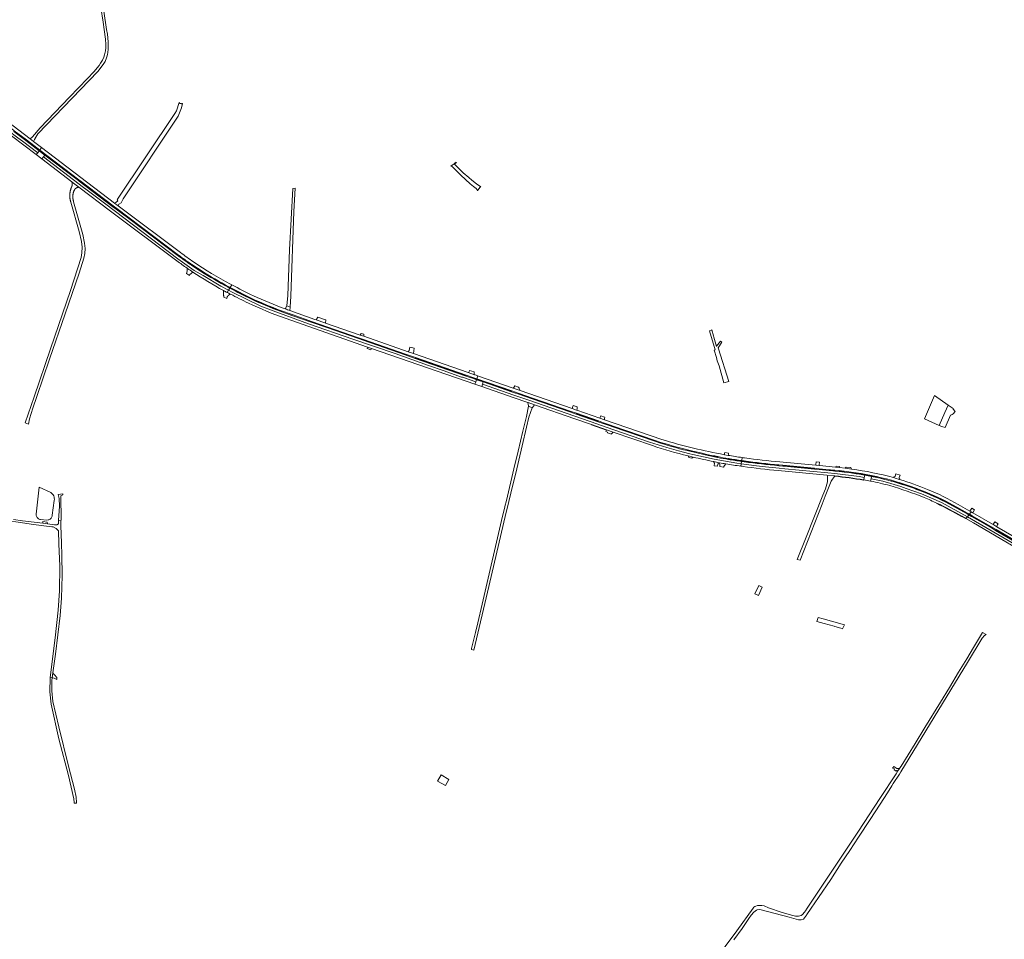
# Model space of a CAD drawing. Extents: x 152825 to 164088, y 457113 to 463005.
# Tile 337 of 364: x 160497 to 161618, y 460965 to 462011. Entities that reach past the tile are written whole.
import ezdxf

# ---------------------------------------------------------------- set-up
doc = ezdxf.new("R2010")
doc.units = 0
doc.header["$LTSCALE"] = 0.5
for name, color, linetype, lineweight in [('B-PV-VH-GESLOTENVERHARDING_ASFALT-GV', 251, 'CONTINUOUS', 18), ('B-PV-VH-GESLOTENVERHARDING_BETON-GV', 251, 'CONTINUOUS', 18), ('B-PV-VH-HALFVERHARDING_GRASBETONSTEEN-GV', 251, 'CONTINUOUS', 18), ('B-PV-VH-ONVERHARD-GV', 251, 'CONTINUOUS', 18), ('B-PV-VH-ONVERHARD_ZAND-GV', 251, 'CONTINUOUS', 18), ('B-PV-VH-OPENVERHARDING_BETONELEMENT-GV', 251, 'CONTINUOUS', 18), ('B-PV-VH-OPENVERHARDING_BETONSTRAATSTEEN-GV', 251, 'CONTINUOUS', 18), ('B-PV-VH-OPENVERHARDING_STRAATBAKSTEEN-GV', 251, 'CONTINUOUS', 18)]:
    doc.layers.add(name, color=color, linetype=linetype, lineweight=lineweight)

msp = doc.modelspace()

# ---------------------------------------------------------------- linework, layer by layer
at = {"layer": 'B-PV-VH-GESLOTENVERHARDING_ASFALT-GV', "flags": 128}
for points in [[(160589.144, 462025.289), (160591.841, 462008.569), (160593.27, 462000), (160594.516, 461988.998), (160595.1, 461983.076), (160595.147, 461981.339), (160595.067, 461979.289), (160594.535, 461975.884), (160593.35, 461971.254), (160592.645, 461968.689), (160591.016, 461965.168), (160589.088, 461961.959), (160587.233, 461959.167), (160581.261, 461951.881), (160574.289, 461944.578), (160553.722, 461923.033), (160520.421, 461888.148), (160511.704, 461878.157), (160511.605, 461878.034), (160511.477, 461877.887), (160511.343, 461877.745), (160511.204, 461877.608), (160511.059, 461877.478), (160508.816, 461875.627), (160512.715, 461872.63), (160513.764, 461874.824), (160513.883, 461875.113), (160514.009, 461875.398), (160514.142, 461875.681), (160514.179, 461875.756), (160514.092, 461875.821), (160517.663, 461881.377), (160585.794, 461952.418), (160592.012, 461960.223), (160594.239, 461963.589), (160595.837, 461967.907), (160596.178, 461969.208), (160596.853, 461971.783), (160597.359, 461974.133), (160597.386, 461974.457), (160597.622, 461977.338), (160597.628, 461986.009), (160596.866, 461994.849), (160595.925, 462000), (160592.567, 462020.902)], [(160487.663, 461879.164), (160515.76, 461857.746), (160517.477, 461859.965), (160500, 461873.017), (160494.717, 461876.962), (160483.901, 461885.282), (160458.606, 461904.739), (160419.092, 461934.599), (160399.334, 461948.968), (160394.741, 461952.426), (160383.529, 461960.867), (160364.085, 461973.02), (160347.071, 461982.411), (160330.057, 461990.144), (160313.043, 461996.773), (160302.69, 461999.921), (160302.405, 462000), (160279.989, 462006.221), (160278.802, 462003.239), (160282.088, 462002.439)], [(160494.717, 461876.962), (160500, 461873.017), (160517.477, 461859.965), (160519.153, 461862.133), (160512.338, 461867.332), (160503.905, 461873.75), (160490.23, 461884.181)], [(160564.692, 461827.499), (160563.864, 461828.16), (160525.497, 461857.31), (160523.876, 461855.186), (160569.681, 461820.448), (160572.295, 461818.457), (160594.934, 461801.222), (160677.004, 461739.167), (160695.549, 461725.895), (160705.808, 461720.156), (160726.01, 461707.96), (160734.682, 461703.427), (160736.039, 461705.688), (160735.759, 461705.832), (160735.477, 461705.978), (160734.449, 461706.526)], [(160733.139, 461700.855), (160734.682, 461703.427), (160726.01, 461707.96), (160705.808, 461720.156), (160695.549, 461725.895), (160677.004, 461739.167), (160594.934, 461801.222), (160572.295, 461818.457), (160569.681, 461820.448), (160523.876, 461855.186), (160522.092, 461852.85), (160556.283, 461826.741), (160556.778, 461826.363), (160564.382, 461820.613), (160600.382, 461793.393), (160675.857, 461736.825)], [(160677.204, 461742.672), (160621.039, 461784.884), (160606.877, 461795.528), (160602.984, 461798.453), (160564.692, 461827.499)], [(160687.444, 461728.419), (160687.672, 461728.256), (160687.897, 461728.095)], [(160702.932, 461724.926), (160698.75, 461727.618), (160692.401, 461731.857), (160691.378, 461732.631)], [(160728.924, 461703.046), (160729.022, 461702.992), (160729.125, 461702.935)], [(160893.019, 461638.774), (160897.466, 461637.176), (161015.229, 461596.332), (161016.174, 461598.983), (161000.9, 461604.271), (161000, 461604.583), (160980.013, 461611.502), (160962.121, 461617.712), (160924.242, 461631.199), (160876.262, 461647.555), (160825.757, 461665.06), (160785.353, 461679.982), (160771.464, 461685.29), (160738.636, 461701.36), (160734.682, 461703.427), (160733.139, 461700.855)], [(160736.039, 461705.688), (160734.682, 461703.427), (160738.636, 461701.36), (160771.464, 461685.29), (160785.353, 461679.982), (160825.757, 461665.06), (160876.262, 461647.555), (160924.242, 461631.199), (160962.121, 461617.712), (160980.013, 461611.502), (161000, 461604.583), (161000.9, 461604.271), (161016.174, 461598.983), (161017.099, 461601.577), (161013.598, 461602.813), (161005, 461605.748), (160947.296, 461625.705), (160935.654, 461629.82), (160887.824, 461646.507), (160882.533, 461648.349), (160846.44, 461660.851), (160829.845, 461666.617), (160806.689, 461674.75), (160793.58, 461679.53)], [(160799.265, 461671.48), (160893.019, 461638.774)], [(161317.942, 461503.124), (161318.288, 461505.644), (161313.336, 461506.377), (161294.132, 461509.815), (161287.337, 461511.062), (161275.321, 461513.65), (161263.255, 461516.333), (161259.885, 461517.138), (161246.737, 461520.583), (161233.643, 461524.3), (161223.805, 461527.342), (161213.913, 461530.504), (161173.266, 461544.451), (161146.42, 461553.824), (161083.981, 461575.436), (161076.453, 461578.114), (161059.424, 461584.009), (161059.334, 461584.04), (161023.745, 461596.362), (161022.83, 461593.693), (161058.52, 461581.399), (161075.551, 461575.533), (161075.725, 461575.473), (161083.109, 461572.906), (161128.706, 461557.05), (161147.833, 461550.442)], [(161056.675, 461587.906), (161024.632, 461598.948), (161023.745, 461596.362), (161059.334, 461584.04), (161059.424, 461584.009), (161076.453, 461578.114), (161083.981, 461575.436), (161146.42, 461553.824), (161173.266, 461544.451), (161213.913, 461530.504), (161223.805, 461527.342), (161233.643, 461524.3), (161246.737, 461520.583), (161259.885, 461517.138), (161263.255, 461516.333), (161275.321, 461513.65), (161287.337, 461511.062), (161294.132, 461509.815), (161313.336, 461506.377), (161318.288, 461505.644), (161318.681, 461508.502)], [(161226.411, 461529.396), (161219.933, 461531.425), (161171.149, 461548.192), (161170.214, 461548.496), (161161.259, 461551.626), (161155.372, 461553.674), (161130.494, 461562.428), (161123.168, 461564.932), (161081.455, 461579.404), (161080.312, 461579.804), (161065.258, 461584.951), (161060.155, 461586.708), (161056.675, 461587.906)], [(161147.833, 461550.442), (161164.923, 461544.466), (161172.405, 461541.93), (161217.215, 461526.566)], [(161257.823, 461514.851), (161263.67, 461513.439)], [(161291.481, 461513.033), (161277.198, 461516.098), (161263.112, 461519.298), (161261.35, 461519.725)], [(161293.401, 461507.033), (161293.46, 461507.022), (161293.524, 461507.01), (161293.646, 461506.988)], [(161457.707, 461487.476), (161458.259, 461490.179), (161452.387, 461491.379), (161425.012, 461494.666), (161416.759, 461495.548), (161368.094, 461500), (161361.365, 461500.801), (161342.021, 461502.75), (161332.711, 461503.889), (161318.465, 461505.618), (161318.288, 461505.644), (161317.942, 461503.124)], [(161321.509, 461508.106), (161318.681, 461508.502), (161318.288, 461505.644), (161318.465, 461505.618), (161332.711, 461503.889), (161342.021, 461502.75), (161361.365, 461500.801), (161368.094, 461500), (161416.759, 461495.548), (161425.012, 461494.666), (161452.387, 461491.379), (161458.259, 461490.179), (161458.825, 461492.953)], [(161424.731, 461497.569), (161419.738, 461498.042), (161418.454, 461498.156), (161407.089, 461499.272), (161401.548, 461499.807), (161367.356, 461503.021), (161365.478, 461503.198), (161361.127, 461503.619)], [(161360.251, 461498.088), (161415.603, 461492.726), (161416.468, 461492.664)], [(161416.468, 461492.664), (161424.751, 461492.066)], [(161443.143, 461495.454), (161435.481, 461496.432), (161429.71, 461497.106), (161424.731, 461497.569)], [(161458.825, 461492.953), (161458.259, 461490.179), (161457.707, 461487.476)], [(161574.039, 461443.399), (161575.722, 461445.475), (161546.129, 461461.692), (161523.377, 461471.677), (161506.204, 461477.826), (161500, 461479.799), (161488.635, 461483.412), (161479.333, 461485.874), (161466.089, 461488.58), (161465.577, 461486.08)], [(161465.577, 461486.08), (161466.089, 461488.58)], [(161466.089, 461488.58), (161466.676, 461491.45)], [(161489.069, 461486.219), (161485.135, 461487.241), (161480.389, 461488.414), (161476.332, 461489.367), (161472.657, 461490.191), (161466.676, 461491.45), (161466.089, 461488.58), (161479.333, 461485.874), (161488.635, 461483.412), (161500, 461479.799), (161506.204, 461477.826), (161523.377, 461471.677), (161546.129, 461461.692), (161575.722, 461445.475), (161577.499, 461447.667), (161575.598, 461448.773)], [(161529.036, 461472.37), (161524.464, 461474.219)], [(161541.007, 461461.004), (161540.789, 461460.588)], [(161575.598, 461448.773), (161563.127, 461455.776)], [(161569.101, 461445.682), (161569.413, 461446.079)], [(161569.413, 461446.079), (161574.039, 461443.399)], [(161575.722, 461445.475), (161574.039, 461443.399), (161582.597, 461438.441), (161662.887, 461391.667), (161663.295, 461391.429), (161673.758, 461385.378), (161705.489, 461367.026), (161712.974, 461362.654)], [(161713.115, 461369.055), (161711.052, 461370.305), (161684.941, 461385.309), (161679.204, 461388.648), (161672.48, 461392.572), (161670.934, 461393.496), (161607.944, 461430.065), (161602.01, 461433.527), (161580.585, 461445.872), (161577.499, 461447.667), (161575.722, 461445.475), (161677.705, 461386.315), (161684.216, 461382.481), (161715.538, 461364.284), (161733.18, 461353.374), (161750.148, 461341.546), (161761.096, 461333.362), (161770.14, 461326.388), (161772.03, 461328.45), (161770.257, 461329.909)], [(161768.325, 461324.408), (161770.14, 461326.388), (161761.096, 461333.362), (161750.148, 461341.546), (161733.18, 461353.374), (161715.538, 461364.284), (161684.216, 461382.481), (161677.705, 461386.315), (161575.722, 461445.475)]]:
    msp.add_lwpolyline(points, dxfattribs=at)
for points in [[(160515.76, 461857.746), (160522.092, 461852.85), (160523.876, 461855.186), (160525.497, 461857.31), (160519.153, 461862.133), (160517.477, 461859.965)], [(161016.174, 461598.983), (161015.229, 461596.332), (161022.83, 461593.693), (161023.745, 461596.362), (161024.632, 461598.948), (161017.099, 461601.577)]]:
    msp.add_lwpolyline(points, close=True, dxfattribs=at)
at = {"layer": 'B-PV-VH-GESLOTENVERHARDING_ASFALT-GV'}
for points in [[(160675.857, 461736.825, 0.00314316), (160687.444, 461728.419)], [(160691.378, 461732.631, -0.01209303), (160677.204, 461742.672)], [(160687.897, 461728.095, 0.00325764), (160693.931, 461724.102)], [(160693.931, 461724.102, 0.01825467), (160728.924, 461703.046)], [(160734.449, 461706.526, -0.01825823), (160702.932, 461724.926)], [(160729.125, 461702.935, 0.00097482), (160733.139, 461700.855)], [(160733.139, 461700.855, 0.00086202), (160736.885, 461698.932)], [(160760.694, 461693.282, -0.00536332), (160736.039, 461705.688)], [(160736.885, 461698.932, 0.00489906), (160757.307, 461688.744)], [(160757.307, 461688.744, 0.0267439), (160799.265, 461671.48)], [(160793.58, 461679.53, -0.02413523), (160760.694, 461693.282)], [(161217.215, 461526.566, 0.02278628), (161257.823, 461514.851)], [(161261.35, 461519.725, -0.01862368), (161226.411, 461529.396)], [(161263.67, 461513.439, 0.00719823), (161286.85, 461508.346)], [(161303.922, 461510.79, -0.01200652), (161291.481, 461513.033)], [(161318.681, 461508.502, -0.00614975), (161303.922, 461510.79)], [(161286.85, 461508.346, 0.00199603), (161293.401, 461507.033)], [(161293.646, 461506.988, 0.00374492), (161300.728, 461505.733)], [(161300.728, 461505.733, 0.00886067), (161317.942, 461503.124)], [(161317.942, 461503.124, 0.00143023), (161320.512, 461502.788)], [(161320.512, 461502.788, 0.0100589), (161360.251, 461498.088)], [(161361.127, 461503.619, -0.0110929), (161321.509, 461508.106)], [(161424.751, 461492.066, -0.01941512), (161457.707, 461487.476)], [(161458.825, 461492.953, 0.01030943), (161443.143, 461495.454)], [(161457.707, 461487.476, -0.00407315), (161465.577, 461486.08)], [(161466.676, 461491.45, 0.00540099), (161458.825, 461492.953)], [(161465.577, 461486.08, -0.02278012), (161487.402, 461480.977)], [(161487.402, 461480.977, -0.02691161), (161526.672, 461467.325)], [(161497.976, 461483.482, 0.00461577), (161489.069, 461486.219)], [(161524.464, 461474.219, 0.01705343), (161497.976, 461483.482)], [(161526.672, 461467.325, -0.01265704), (161541.007, 461461.004)], [(161563.127, 461455.776, 0.02749764), (161529.036, 461472.37)], [(161540.789, 461460.588, -0.02466128), (161569.101, 461445.682)], [(161569.413, 461446.079, 0.02732358), (161541.007, 461461.004)], [(161541.007, 461461.004, -0.02732358), (161569.413, 461446.079)]]:
    msp.add_lwpolyline(points, format="xyb", dxfattribs=at)
at = {"layer": 'B-PV-VH-GESLOTENVERHARDING_BETON-GV', "flags": 128}
for points in [[(160400.635, 461953.046), (160421.688, 461937.247), (160436.046, 461926.402), (160459.518, 461908.764), (160489.961, 461885.611), (160490.819, 461884.999), (160504.504, 461874.543), (160512.866, 461868.176), (160519.759, 461862.93), (160521.851, 461865.679), (160512.715, 461872.63), (160508.816, 461875.627), (160461.817, 461911.472), (160436.076, 461930.596), (160428.274, 461936.185), (160423.656, 461939.468), (160423.651, 461939.472), (160402.078, 461955.7)], [(160521.851, 461865.679), (160519.759, 461862.93), (160564.441, 461828.925), (160565.271, 461828.289), (160603.531, 461799.303), (160607.505, 461796.355), (160677.84, 461743.434)], [(160679.966, 461746.249), (160612.071, 461797.261), (160608.914, 461799.647), (160604.936, 461802.654), (160566.559, 461831.66), (160521.851, 461865.679)], [(160691.906, 461733.393), (160692.926, 461732.652), (160699.247, 461728.444), (160703.48, 461725.738)], [(160734.867, 461707.333), (160735.93, 461706.841), (160736.238, 461706.686), (160736.545, 461706.531), (160738.312, 461709.476), (160737.536, 461709.877), (160736.759, 461710.278)], [(160738.312, 461709.476), (160736.545, 461706.531), (160761.14, 461694.138)], [(160793.915, 461680.459), (160807.005, 461675.639), (160830.107, 461667.507), (160846.71, 461661.827), (160882.778, 461649.261), (160888.162, 461647.395), (160935.962, 461630.697)], [(160935.962, 461630.697), (160947.613, 461626.649), (161005.346, 461606.655), (161013.909, 461603.719), (161017.423, 461602.507), (161018.578, 461605.826), (161015.342, 461606.947), (161014.486, 461607.243), (161007.582, 461609.636), (160945.232, 461631.237), (160939.063, 461633.375), (160938.993, 461633.399), (160888.52, 461650.99), (160884.694, 461652.31), (160845.092, 461666.041), (160844.431, 461666.27), (160834.286, 461669.787), (160832.914, 461670.263), (160804.634, 461680.226), (160804.568, 461680.249), (160804.503, 461680.272)], [(161227.775, 461533.594), (161162.554, 461555.948), (161157.335, 461557.748), (161131.229, 461566.879), (161130.761, 461567.043), (161125.998, 461568.709), (161125.831, 461568.767), (161066.749, 461589.195), (161058.638, 461591.885), (161019.173, 461605.62), (161018.578, 461605.826), (161017.423, 461602.507), (161056.985, 461588.86), (161065.565, 461585.867), (161080.544, 461580.62), (161081.796, 461580.285), (161123.457, 461565.826), (161130.804, 461563.327), (161155.725, 461554.619), (161161.617, 461552.548), (161170.549, 461549.412), (161171.482, 461549.121)], [(161171.482, 461549.121), (161220.225, 461532.357), (161226.693, 461530.254)], [(161261.553, 461520.693), (161263.347, 461520.271)], [(161303.334, 461515.428), (161299.075, 461516.153)], [(161319.31, 461512.935), (161318.822, 461509.497), (161320.229, 461509.291), (161321.635, 461509.086)], [(161318.822, 461509.497), (161319.31, 461512.935)], [(161361.184, 461504.543), (161365.578, 461504.151), (161401.622, 461500.77), (161407.202, 461500.237), (161418.535, 461499.14), (161419.834, 461499.001), (161424.802, 461498.544), (161429.776, 461498.044), (161435.619, 461497.382), (161443.295, 461496.421)], [(161444.003, 461499.874), (161443.942, 461499.882), (161436.693, 461500.79), (161436.663, 461500.793), (161430.159, 461501.491), (161425.987, 461501.939), (161425.573, 461501.983), (161407.367, 461503.713), (161403.118, 461504.116), (161365.986, 461507.644), (161362.363, 461507.95)], [(161491.825, 461490.074), (161491.781, 461490.087), (161491.734, 461490.101)], [(161524.813, 461475.103), (161529.441, 461473.252)], [(161563.614, 461456.545), (161576.063, 461449.598), (161578.097, 461448.405), (161580.236, 461451.043), (161578.489, 461452.048), (161578.452, 461452.069), (161565.428, 461459.389)], [(161715.492, 461372.649), (161687.345, 461389.003), (161609.447, 461434.206), (161604.675, 461436.975), (161604.511, 461437.07), (161581.893, 461450.089), (161580.236, 461451.043), (161578.097, 461448.405), (161581.054, 461446.67), (161602.484, 461434.334), (161608.446, 461430.935), (161671.356, 461394.332), (161672.953, 461393.392), (161679.687, 461389.506), (161685.458, 461386.169), (161711.502, 461371.087), (161713.601, 461369.858)]]:
    msp.add_lwpolyline(points, dxfattribs=at)
at = {"layer": 'B-PV-VH-GESLOTENVERHARDING_BETON-GV'}
for points in [[(160694.794, 461735.679, -0.01474675), (160679.966, 461746.249)], [(160677.84, 461743.434, 0.01812776), (160691.906, 461733.393)], [(160736.759, 461710.278, -0.02580898), (160694.794, 461735.679)], [(160703.48, 461725.738, 0.02105129), (160734.867, 461707.333)], [(160762.955, 461697.194, -0.00665333), (160738.312, 461709.476)], [(160761.14, 461694.138, 0.02336819), (160793.915, 461680.459)], [(160799.232, 461682.137, -0.02330369), (160762.955, 461697.194)], [(160804.503, 461680.272, -0.00340327), (160799.232, 461682.137)], [(161264.14, 461523.686, -0.017734), (161227.775, 461533.594)], [(161226.693, 461530.254, 0.016322), (161261.553, 461520.693)], [(161299.075, 461516.153, -0.01366658), (161264.14, 461523.686)], [(161263.347, 461520.271, 0.01249264), (161291.671, 461514.012)], [(161291.671, 461514.012, 0.01139418), (161304.047, 461511.737)], [(161319.31, 461512.935, -0.00688356), (161303.334, 461515.428)], [(161304.047, 461511.737, 0.00228886), (161318.822, 461509.497)], [(161322.14, 461512.54, -0.00103981), (161319.31, 461512.935)], [(161362.363, 461507.95, -0.01049947), (161322.14, 461512.54)], [(161321.635, 461509.086, 0.01205011), (161361.184, 461504.543)], [(161491.734, 461490.101, 0.03105082), (161444.003, 461499.874)], [(161443.295, 461496.421, -0.03063499), (161489.313, 461487.177)], [(161489.313, 461487.177, 0.00077026), (161498.254, 461484.421)], [(161498.607, 461487.993, 0.00388665), (161491.825, 461490.074)], [(161530.5, 461476.611, 0.01865468), (161498.607, 461487.993)], [(161498.254, 461484.421, -0.01461926), (161524.813, 461475.103)], [(161565.428, 461459.389, 0.03376371), (161530.5, 461476.611)], [(161529.441, 461473.252, -0.02968658), (161563.614, 461456.545)]]:
    msp.add_lwpolyline(points, format="xyb", dxfattribs=at)
at = {"layer": 'B-PV-VH-HALFVERHARDING_GRASBETONSTEEN-GV', "flags": 128}
for points in [[(160490.23, 461884.181), (160503.905, 461873.75), (160504.146, 461874.069), (160490.464, 461884.506)], [(160512.338, 461867.332), (160519.153, 461862.133), (160525.497, 461857.31), (160563.864, 461828.16), (160564.105, 461828.479), (160525.739, 461857.628), (160519.396, 461862.451), (160512.551, 461867.673)], [(160602.984, 461798.453), (160603.201, 461798.79), (160564.928, 461827.822), (160564.692, 461827.499)], [(160692.401, 461731.857), (160698.75, 461727.618), (160698.956, 461727.961), (160692.621, 461732.191)], [(160846.44, 461660.851), (160882.533, 461648.349), (160882.637, 461648.736), (160846.547, 461661.237)], [(160935.654, 461629.82), (160935.787, 461630.197), (160887.966, 461646.881), (160887.824, 461646.507)], [(161005, 461605.748), (161005.143, 461606.122), (160947.423, 461626.084), (160947.296, 461625.705)], [(161056.675, 461587.906), (161056.799, 461588.286), (161024.762, 461599.326), (161017.231, 461601.955), (161013.728, 461603.191), (161013.598, 461602.813), (161017.099, 461601.577), (161024.632, 461598.948)], [(161065.258, 461584.951), (161080.312, 461579.804), (161080.422, 461580.189), (161065.385, 461585.33)], [(161081.455, 461579.404), (161123.168, 461564.932), (161123.291, 461565.313), (161081.599, 461579.777)], [(161155.372, 461553.674), (161155.512, 461554.049), (161130.624, 461562.806), (161130.494, 461562.428)], [(161147.833, 461550.442), (161147.722, 461550.069), (161164.808, 461544.161), (161164.923, 461544.466)], [(161170.214, 461548.496), (161170.351, 461548.872), (161161.404, 461551.999), (161161.259, 461551.626)], [(161171.149, 461548.192), (161219.933, 461531.425), (161220.053, 461531.807), (161171.284, 461548.569)], [(161291.557, 461513.426), (161277.285, 461516.489), (161277.198, 461516.098), (161291.481, 461513.033)], [(161401.579, 461500.206), (161367.393, 461503.42), (161367.356, 461503.021), (161401.548, 461499.807)], [(161418.454, 461498.156), (161418.487, 461498.555), (161407.136, 461499.669), (161407.089, 461499.272)], [(161424.731, 461497.569), (161424.76, 461497.968), (161419.778, 461498.44), (161419.738, 461498.042)], [(161435.481, 461496.432), (161435.539, 461496.828), (161429.738, 461497.505), (161429.71, 461497.106)], [(161580.585, 461445.872), (161602.01, 461433.527), (161602.213, 461433.872), (161580.788, 461446.217)], [(161607.944, 461430.065), (161670.934, 461393.496), (161671.115, 461393.854), (161608.144, 461430.411)]]:
    msp.add_lwpolyline(points, close=True, dxfattribs=at)
for points in [[(160691.378, 461732.631), (160691.606, 461732.96), (160687.132, 461736.019), (160683.036, 461738.907), (160677.444, 461742.992), (160621.279, 461785.204), (160621.039, 461784.884), (160677.204, 461742.672)], [(160793.58, 461679.53), (160793.716, 461679.906), (160786.974, 461682.425), (160778.746, 461685.705), (160773.134, 461688.075), (160766.19, 461691.16), (160760.868, 461693.642), (160754.405, 461696.83), (160749.069, 461699.496), (160744.87, 461701.617), (160740.548, 461703.819), (160735.663, 461706.333), (160735.477, 461705.978), (160735.759, 461705.832), (160736.039, 461705.688)], [(161361.127, 461503.619), (161361.152, 461504.018), (161357.193, 461504.387), (161351.931, 461504.904), (161347.353, 461505.38), (161342.173, 461505.946), (161337.703, 461506.459), (161333.731, 461506.935), (161330.041, 461507.392), (161325.504, 461507.976), (161320.291, 461508.679), (161315.82, 461509.321), (161311.884, 461509.914), (161307.861, 461510.548), (161303.974, 461511.187), (161303.922, 461510.79)], [(161318.681, 461508.502), (161321.509, 461508.106)], [(161424.751, 461492.066), (161424.748, 461492.025), (161424.721, 461491.629)], [(161466.676, 461491.45), (161472.657, 461490.191), (161472.743, 461490.581), (161469.428, 461491.292), (161466.755, 461491.842), (161464.596, 461492.273), (161461.514, 461492.865), (161458.896, 461493.347), (161455.879, 461493.876), (161453.791, 461494.234), (161450.718, 461494.734), (161448.17, 461495.129), (161445.888, 461495.468), (161443.205, 461495.849), (161443.143, 461495.454)], [(161457.613, 461487.069), (161457.707, 461487.476)], [(161524.464, 461474.219), (161524.611, 461474.591), (161522.577, 461475.375), (161519.612, 461476.496), (161516.081, 461477.797), (161512.41, 461479.11), (161508.924, 461480.321), (161505.113, 461481.606), (161501.123, 461482.907), (161498.09, 461483.866), (161497.976, 461483.482)], [(161575.598, 461448.773), (161575.794, 461449.121), (161563.322, 461456.125), (161562.225, 461456.733), (161559.268, 461458.347), (161556.123, 461460.022), (161553.681, 461461.294), (161551.659, 461462.329), (161549.497, 461463.417), (161546.435, 461464.926), (161543.602, 461466.288), (161540.447, 461467.768), (161537.548, 461469.094), (161534.791, 461470.326), (161532.734, 461471.226), (161530.749, 461472.079), (161529.203, 461472.734), (161529.036, 461472.37)], [(161563.127, 461455.776), (161575.598, 461448.773)]]:
    msp.add_lwpolyline(points, dxfattribs=at)
at = {"layer": 'B-PV-VH-HALFVERHARDING_GRASBETONSTEEN-GV'}
for points in [[(160677.204, 461742.672, 0.01209303), (160691.378, 461732.631)], [(160736.039, 461705.688, 0.00536332), (160760.694, 461693.282)], [(160760.694, 461693.282, 0.02413523), (160793.58, 461679.53)], [(161303.922, 461510.79, 0.00614975), (161318.681, 461508.502)], [(161321.509, 461508.106, 0.0110929), (161361.127, 461503.619)], [(161424.721, 461491.629, -0.01957393), (161457.613, 461487.069)], [(161457.707, 461487.476, 0.01941512), (161424.751, 461492.066)], [(161443.143, 461495.454, -0.01030943), (161458.825, 461492.953)], [(161458.825, 461492.953, -0.00540099), (161466.676, 461491.45)], [(161497.976, 461483.482, -0.01705343), (161524.464, 461474.219)], [(161529.036, 461472.37, -0.02749764), (161563.127, 461455.776)]]:
    msp.add_lwpolyline(points, format="xyb", dxfattribs=at)
at = {"layer": 'B-PV-VH-ONVERHARD-GV', "flags": 128}
msp.add_lwpolyline([(161333.859, 461357.908), (161337.897, 461356.05), (161342.253, 461365.514), (161338.215, 461367.373)], close=True, dxfattribs=at)
at = {"layer": 'B-PV-VH-ONVERHARD_ZAND-GV', "flags": 128}
for points in [[(160604.936, 461802.654), (160608.914, 461799.647), (160609.972, 461801.375), (160612.303, 461802.847), (160613.119, 461804.465), (160614.776, 461807.613), (160677.406, 461901.559), (160681.217, 461910.837), (160682.087, 461916.043), (160681.695, 461915.795), (160681.278, 461915.725), (160680.509, 461915.766), (160680.189, 461915.815), (160679.868, 461915.864), (160679.383, 461916.062), (160678.841, 461916.545), (160678.527, 461916.985), (160675.62, 461907.703), (160673.635, 461904.528), (160608.416, 461807.161), (160607.72, 461806.23), (160608.77, 461805.325), (160606.365, 461803.131)], [(160987.757, 461844.746), (160988.563, 461844.476), (160989.645, 461843.736), (160999.233, 461834.472), (161009.843, 461824.668), (161013.681, 461821.606), (161016.536, 461819.306), (161017.742, 461817.862), (161017.979, 461817.307), (161018.011, 461816.45), (161018.356, 461817.318), (161021.214, 461820.888), (161021.731, 461821.27), (161016.999, 461824.495), (161011.585, 461828.636), (161008.084, 461831.588), (161001.731, 461837.153), (160998.601, 461839.945), (160992.119, 461846.349), (160992.047, 461846.691), (160992.076, 461847.061), (160992.218, 461847.36), (160992.879, 461847.955), (160993.356, 461848.386), (160993.655, 461848.528), (160994.011, 461848.571), (160994.289, 461848.553), (160993.734, 461849.033), (160992.735, 461848.317), (160991.345, 461847.319), (160989.356, 461845.892)], [(160806.689, 461674.75), (160829.845, 461666.617), (160830.107, 461667.507), (160807.005, 461675.639)], [(161286.658, 461651.46), (161284.775, 461658.206), (161284.494, 461658.097), (161282.497, 461657.323), (161282.347, 461657.265), (161288.568, 461635.553), (161287.391, 461635.231), (161290.087, 461626.973), (161290.811, 461622.991), (161293.084, 461617.467), (161298.489, 461597.862), (161304.368, 461599.44), (161292.352, 461636.7), (161291.937, 461638.003), (161296.37, 461644.3), (161294.518, 461645.358), (161290.296, 461639.671), (161290.045, 461639.333), (161287.124, 461649.791)], [(161554, 461572.588), (161538.349, 461583.463), (161527.088, 461556.879), (161543.705, 461549.481), (161550.105, 461564.293)], [(160515.604, 461448.524), (160515.603, 461447.902), (160515.722, 461446.999), (160515.98, 461446.126), (160516.372, 461445.304), (160516.888, 461444.554), (160517.515, 461443.893), (160518.237, 461443.339), (160519.037, 461442.904), (160519.896, 461442.6), (160520.791, 461442.434), (160527.823, 461441.782), (160529.305, 461441.889), (160530.13, 461442.079), (160530.914, 461442.396), (160531.64, 461442.832), (160532.288, 461443.376), (160532.843, 461444.015), (160533.291, 461444.733), (160533.622, 461445.512), (160533.826, 461446.333), (160533.9, 461447.176), (160536.212, 461464.153), (160536.378, 461465.459), (160536.337, 461466.752), (160536.093, 461468.022), (160535.654, 461469.238), (160535.03, 461470.37), (160534.237, 461471.391), (160533.294, 461472.276), (160532.224, 461473.002), (160519.168, 461479.083)], [(160541.297, 461441.164), (160543.955, 461440.976), (160543.968, 461441.56), (160543.917, 461469.388), (160546.035, 461470.488), (160546.118, 461471.721), (160540.779, 461470.746), (160541.9, 461466.324), (160542.25, 461457.523)], [(160531.605, 461262.435), (160531.191, 461246.239), (160532.694, 461232.384), (160541.501, 461192.946), (160552.316, 461151.204), (160558.696, 461124.35), (160558.84, 461120.315), (160558.868, 461119.528), (160561.775, 461119.632), (160561.739, 461120.225), (160561.359, 461126.491), (160559.498, 461135.548), (160552.318, 461161.54), (160541.558, 461206.319), (160534.747, 461235.335), (160533.5, 461247.405), (160533.675, 461259.272), (160534.052, 461262.137)]]:
    msp.add_lwpolyline(points, close=True, dxfattribs=at)
for points in [[(160703.48, 461725.738), (160702.932, 461724.926)], [(160734.449, 461706.526), (160734.867, 461707.333)], [(161226.693, 461530.254), (161226.411, 461529.396)], [(161261.35, 461519.725), (161261.553, 461520.693)], [(161309.908, 460964.072), (161319.297, 460976.843), (161327.023, 460988.364), (161329.743, 460992.032), (161332.691, 460995.544), (161335.8, 460997.582), (161336.413, 460998.042), (161336.516, 460998.052), (161339.428, 460998.321), (161372.701, 460989.623), (161383.43, 460986.818), (161386.669, 460986.706), (161389.126, 460987.6), (161392.454, 460991.957), (161392.977, 460992.711), (161398.037, 461000), (161406.366, 461012.115), (161420.257, 461032.82), (161432.188, 461051.124), (161441.795, 461065.533), (161451.946, 461080.777), (161464.927, 461100.836), (161476.44, 461118.245), (161484.871, 461131.435), (161489.68, 461139.341), (161491.199, 461141.839), (161498.508, 461152.64), (161500, 461155.087), (161575.82, 461279.462), (161592.56, 461307.486), (161595.069, 461310.459), (161596.982, 461311.545), (161593.033, 461313.816), (161582.549, 461296.76), (161574.988, 461283.897), (161565.728, 461268.608), (161555.268, 461251.302), (161545.002, 461234.444), (161527.434, 461205.476), (161516.388, 461187.4), (161500.245, 461161.597), (161500, 461161.223), (161498.632, 461159.136), (161496.724, 461156.226), (161494.55, 461152.909), (161476.123, 461124.795), (161451.677, 461087.498), (161450.188, 461085.226), (161393.423, 461000), (161391.374, 460996.924), (161390.333, 460995.361), (161388.132, 460992.86), (161386.672, 460991.807), (161384.986, 460991.166), (161383.674, 460990.901), (161381.911, 460990.897), (161380.111, 460990.968), (161376.997, 460991.598), (161364.765, 460995.134), (161349.378, 461000.35), (161344.254, 461002.547), (161341.729, 461003.161), (161338.727, 461003.229), (161336.68, 461002.957), (161334.906, 461002.343), (161333.9, 461001.865), (161332.76, 461000.984), (161332.05, 461000), (161313.455, 460974.238), (161286.811, 460938.662)]]:
    msp.add_lwpolyline(points, dxfattribs=at)
at = {"layer": 'B-PV-VH-ONVERHARD_ZAND-GV'}
for points in [[(160702.932, 461724.926, 0.01825823), (160734.449, 461706.526)], [(160734.867, 461707.333, -0.02105129), (160703.48, 461725.738)], [(161226.411, 461529.396, 0.01862368), (161261.35, 461519.725)], [(161261.553, 461520.693, -0.016322), (161226.693, 461530.254)]]:
    msp.add_lwpolyline(points, format="xyb", dxfattribs=at)
at = {"layer": 'B-PV-VH-OPENVERHARDING_BETONELEMENT-GV', "flags": 128}
msp.add_lwpolyline([(160976.741, 461151.644), (160972.637, 461144.741), (160981.525, 461139.457), (160985.485, 461146.445)], close=True, dxfattribs=at)
at = {"layer": 'B-PV-VH-OPENVERHARDING_BETONSTRAATSTEEN-GV', "flags": 128}
for points in [[(160512.338, 461867.332), (160512.551, 461867.673), (160512.866, 461868.176), (160504.504, 461874.543), (160504.146, 461874.069), (160503.905, 461873.75)], [(160512.036, 461569.069), (160516.591, 461582.562), (160531.044, 461624.776), (160548.685, 461676.34), (160564.682, 461722.954), (160570.024, 461739.972), (160571.007, 461745.154), (160571.286, 461751.041), (160570.873, 461756.9), (160568.894, 461766.671), (160565.173, 461780.089), (160558.364, 461804.164), (160558.253, 461804.489), (160558.14, 461804.841), (160558.036, 461805.194), (160557.939, 461805.551), (160557.849, 461805.909), (160557.768, 461806.269), (160557.694, 461806.631), (160557.628, 461806.994), (160557.57, 461807.359), (160557.52, 461807.725), (160557.478, 461808.091), (160557.444, 461808.459), (160557.418, 461808.827), (160557.4, 461809.196), (160557.39, 461809.565), (160557.388, 461809.934), (160557.393, 461810.303), (160557.407, 461810.672), (160557.429, 461811.041), (160557.459, 461811.409), (160557.497, 461811.776), (160557.542, 461812.142), (160557.596, 461812.508), (160557.657, 461812.872), (160557.727, 461813.234), (160557.804, 461813.595), (160557.889, 461813.955), (160557.982, 461814.312), (160558.083, 461814.667), (160558.191, 461815.02), (160558.307, 461815.371), (160558.43, 461815.719), (160558.561, 461816.064), (160558.699, 461816.406), (160558.845, 461816.745), (160558.998, 461817.081), (160559.159, 461817.414), (160559.326, 461817.743), (160559.428, 461817.91), (160559.547, 461818.09), (160559.673, 461818.266), (160559.805, 461818.437), (160559.943, 461818.602), (160560.088, 461818.763), (160560.238, 461818.918), (160560.394, 461819.067), (160560.555, 461819.211), (160560.722, 461819.348), (160560.893, 461819.479), (160561.069, 461819.604), (160561.25, 461819.722), (160561.435, 461819.834), (160561.624, 461819.938), (160561.817, 461820.036), (160562.013, 461820.126), (160562.212, 461820.209), (160562.415, 461820.284), (160562.62, 461820.352), (160562.827, 461820.412), (160563.036, 461820.464), (160563.247, 461820.509), (160563.46, 461820.546), (160563.674, 461820.575), (160563.889, 461820.596), (160564.105, 461820.609), (160564.321, 461820.614), (160564.382, 461820.613), (160556.778, 461826.363), (160556.283, 461826.741), (160556.348, 461826.553), (160556.421, 461826.314), (160556.487, 461826.074), (160556.545, 461825.831), (160556.595, 461825.586), (160556.638, 461825.341), (160556.672, 461825.093), (160556.699, 461824.845), (160556.718, 461824.596), (160556.728, 461824.347), (160556.731, 461824.097), (160556.726, 461823.848), (160556.712, 461823.599), (160556.691, 461823.35), (160556.662, 461823.102), (160556.625, 461822.855), (160556.58, 461822.61), (160556.527, 461822.366), (160556.466, 461822.124), (160556.398, 461821.884), (160556.321, 461821.646), (160556.238, 461821.411), (160556.147, 461821.179), (160556.048, 461820.949), (160555.942, 461820.723), (160555.829, 461820.501), (160555.709, 461820.282), (160555.548, 461819.873), (160555.394, 461819.46), (160555.249, 461819.045), (160555.11, 461818.628), (160554.979, 461818.208), (160554.856, 461817.785), (160554.741, 461817.361), (160554.633, 461816.934), (160554.533, 461816.506), (160554.441, 461816.076), (160554.357, 461815.644), (160554.28, 461815.211), (160554.212, 461814.776), (160554.151, 461814.341), (160554.098, 461813.904), (160554.054, 461813.466), (160554.017, 461813.028), (160553.988, 461812.589), (160553.968, 461812.149), (160553.955, 461811.71), (160553.95, 461811.27), (160553.953, 461810.83), (160553.964, 461810.39), (160553.983, 461809.951), (160554.011, 461809.512), (160554.046, 461809.073), (160554.089, 461808.635), (160554.14, 461808.198), (160554.199, 461807.762), (160554.266, 461807.328), (160554.341, 461806.894), (160554.424, 461806.462), (160554.514, 461806.032), (160554.612, 461805.603), (160554.718, 461805.176), (160554.832, 461804.751), (160554.954, 461804.328), (160555.083, 461803.908), (160555.142, 461803.725), (160564.749, 461770.203), (160567.417, 461759.031), (160568.022, 461752.412), (160567.856, 461746.144), (160567.032, 461740.56), (160554.717, 461703.235), (160531.916, 461636.629), (160513.25, 461581.864), (160503.051, 461552.302), (160507.074, 461550.876), (160507.984, 461557.065)], [(160564.441, 461828.925), (160564.105, 461828.479), (160563.864, 461828.16), (160564.692, 461827.499), (160564.928, 461827.822), (160565.271, 461828.289)], [(160808.943, 461792.889), (160810.595, 461819.741), (160807.705, 461819.336), (160804.077, 461749.444), (160802.115, 461697.407), (160800.855, 461685.64), (160805.022, 461684.218), (160805.409, 461696.791)], [(160602.984, 461798.453), (160606.877, 461795.528), (160607.505, 461796.355), (160603.531, 461799.303), (160603.201, 461798.79)], [(160692.926, 461732.652), (160691.906, 461733.393), (160691.606, 461732.96), (160691.378, 461732.631), (160692.401, 461731.857), (160692.621, 461732.191)], [(160699.247, 461728.444), (160698.956, 461727.961), (160698.75, 461727.618), (160702.932, 461724.926), (160703.48, 461725.738)], [(160734.449, 461706.526), (160735.477, 461705.978), (160735.663, 461706.333), (160735.93, 461706.841), (160734.867, 461707.333)], [(160807.005, 461675.639), (160793.915, 461680.459), (160793.716, 461679.906), (160793.58, 461679.53), (160806.689, 461674.75)], [(160846.71, 461661.827), (160830.107, 461667.507), (160829.845, 461666.617), (160846.44, 461660.851), (160846.547, 461661.237)], [(160843.984, 461670.167), (160836.447, 461672.918), (160834.286, 461669.787), (160844.431, 461666.27), (160845.092, 461666.041), (160845.468, 461669.626)], [(160888.162, 461647.395), (160882.778, 461649.261), (160882.637, 461648.736), (160882.533, 461648.349), (160887.824, 461646.507), (160887.966, 461646.881)], [(160945.232, 461631.237), (160946.017, 461637.491), (160941.034, 461638.578), (160940.257, 461634.718), (160939.063, 461633.375)], [(160935.654, 461629.82), (160947.296, 461625.705), (160947.423, 461626.084), (160947.613, 461626.649), (160935.962, 461630.697), (160935.787, 461630.197)], [(161007.582, 461609.636), (161014.486, 461607.243), (161014.272, 461607.94), (161014.456, 461610.337), (161009.128, 461612.117), (161009.023, 461611.832), (161008.046, 461610.059)], [(161005, 461605.748), (161013.598, 461602.813), (161013.728, 461603.191), (161013.909, 461603.719), (161005.346, 461606.655), (161005.143, 461606.122)], [(161065.258, 461584.951), (161065.385, 461585.33), (161065.565, 461585.867), (161056.985, 461588.86), (161056.799, 461588.286), (161056.675, 461587.906), (161060.155, 461586.708)], [(161065.541, 461591.773), (161064.858, 461593.231), (161060.773, 461594.655), (161059.41, 461592.603), (161058.638, 461591.885), (161066.749, 461589.195), (161066.013, 461590.766), (161065.57, 461591.711)], [(161081.455, 461579.404), (161081.599, 461579.777), (161081.796, 461580.285), (161080.544, 461580.62), (161080.422, 461580.189), (161080.312, 461579.804)], [(161016.93, 461318.599), (161015.805, 461313.743), (161011.44, 461295.619), (161011.41, 461295.578), (161011.115, 461294.347), (161014.022, 461293.65), (161031.115, 461366.216), (161050.541, 461450.654), (161052.06, 461456.65), (161053.681, 461463.052), (161056.094, 461472.486), (161062.686, 461500), (161071.342, 461536.127), (161071.677, 461537.737), (161073.718, 461547.556), (161076.609, 461558.777), (161080.389, 461569.58), (161076.071, 461571.432), (161073.718, 461559.757), (161069.726, 461542.824), (161064.369, 461520.097), (161059.605, 461500), (161051.114, 461464.176), (161049.29, 461457.309), (161049.022, 461456.3), (161046.708, 461446.199), (161024.68, 461351.008), (161017.182, 461319.686)], [(161080.744, 461570.014), (161083.109, 461572.906), (161075.725, 461575.473), (161075.551, 461575.533), (161076.041, 461571.671), (161076.071, 461571.432), (161080.389, 461569.58)], [(161123.168, 461564.932), (161130.494, 461562.428), (161130.624, 461562.806), (161130.804, 461563.327), (161123.457, 461565.826), (161123.291, 461565.313)], [(161130.761, 461567.043), (161131.229, 461566.879), (161131.47, 461568.537), (161131.565, 461569.15), (161131.692, 461570.793), (161130.288, 461571.088), (161127.01, 461572.13), (161125.831, 461568.767), (161125.998, 461568.709)], [(161543.705, 461549.481), (161546.609, 461548.218), (161550.523, 461546.956), (161556.457, 461561.047), (161557.552, 461561.739), (161558.331, 461562.107), (161559.659, 461562.747), (161562.006, 461565.423), (161559.6, 461568.073), (161559.671, 461568.681), (161554, 461572.588), (161550.105, 461564.293)], [(161155.372, 461553.674), (161161.259, 461551.626), (161161.404, 461551.999), (161161.617, 461552.548), (161155.725, 461554.619), (161155.512, 461554.049)], [(161162.554, 461555.948), (161162.819, 461557.62), (161162.961, 461558.516), (161163.024, 461558.917), (161162.821, 461558.987), (161158.327, 461560.537), (161157.335, 461557.748)], [(161164.234, 461542.418), (161166.078, 461541.721), (161166.039, 461540.96), (161170.539, 461539.731), (161170.724, 461539.949), (161172.405, 461541.93), (161164.923, 461544.466), (161164.808, 461544.161)], [(161170.214, 461548.496), (161171.149, 461548.192), (161171.284, 461548.569), (161171.482, 461549.121), (161170.549, 461549.412), (161170.351, 461548.872)], [(161226.693, 461530.254), (161220.225, 461532.357), (161220.053, 461531.807), (161219.933, 461531.425), (161226.411, 461529.396)], [(161263.347, 461520.271), (161261.553, 461520.693), (161261.35, 461519.725), (161263.112, 461519.298)], [(161257.823, 461514.851), (161258.743, 461512.811), (161262.183, 461512.093), (161263.67, 461513.439)], [(161303.334, 461515.428), (161303.631, 461516.871), (161303.865, 461518.006), (161299.509, 461518.874), (161299.317, 461517.673), (161299.075, 461516.153)], [(161365.578, 461504.151), (161361.184, 461504.543), (161361.152, 461504.018), (161361.127, 461503.619), (161365.478, 461503.198)], [(161407.202, 461500.237), (161401.622, 461500.77), (161401.579, 461500.206), (161401.548, 461499.807), (161407.089, 461499.272), (161407.136, 461499.669)], [(161407.367, 461503.713), (161407.146, 461504.015), (161407.061, 461504.491), (161407.559, 461507.744), (161403.698, 461508.02), (161403.392, 461505.211), (161403.118, 461504.116)], [(161419.834, 461499.001), (161418.535, 461499.14), (161418.487, 461498.555), (161418.454, 461498.156), (161419.738, 461498.042), (161419.778, 461498.44)], [(161429.776, 461498.044), (161424.802, 461498.544), (161424.76, 461497.968), (161424.731, 461497.569), (161429.71, 461497.106), (161429.738, 461497.505)], [(161426.367, 461503.119), (161426.345, 461502.873), (161425.987, 461501.939), (161430.159, 461501.491), (161430.233, 461502.732)], [(161443.942, 461499.882), (161443.215, 461501.528), (161437.625, 461501.905), (161436.663, 461500.793), (161436.693, 461500.79)], [(161424.748, 461492.025), (161424.751, 461492.066), (161416.468, 461492.664), (161416.534, 461485.47), (161414.148, 461477.49), (161411.186, 461469.976), (161392.118, 461422.16), (161381.98, 461396.993), (161385.282, 461396.041), (161410.366, 461459.76), (161413.884, 461468.913), (161420.571, 461486.112)], [(161435.619, 461497.382), (161435.539, 461496.828), (161435.481, 461496.432), (161443.143, 461495.454), (161443.205, 461495.849), (161443.295, 461496.421)], [(161529.441, 461473.252), (161524.813, 461475.103), (161524.611, 461474.591), (161524.464, 461474.219), (161529.036, 461472.37), (161529.203, 461472.734)], [(161580.703, 461455.276), (161579.125, 461452.907), (161578.452, 461452.069), (161578.489, 461452.048), (161580.236, 461451.043), (161581.893, 461450.089), (161582.331, 461450.901), (161583.734, 461453.481)], [(161575.598, 461448.773), (161577.499, 461447.667), (161580.585, 461445.872), (161580.788, 461446.217), (161581.054, 461446.67), (161578.097, 461448.405), (161576.063, 461449.598), (161575.794, 461449.121)], [(160528.393, 461439.546), (160523.131, 461440.186), (160523.322, 461438.125), (160528.665, 461437.448)], [(161602.484, 461434.334), (161602.213, 461433.872), (161602.01, 461433.527), (161607.944, 461430.065), (161608.144, 461430.411), (161608.446, 461430.935)], [(161607.041, 461439.594), (161605.293, 461437.381), (161604.716, 461437.001), (161604.675, 461436.975), (161609.447, 461434.206), (161609.457, 461434.413), (161609.499, 461435.391), (161609.631, 461436.014), (161610.162, 461436.86), (161610.797, 461437.452)], [(161411.459, 461329.48), (161405.927, 461330.943), (161405.478, 461329.642), (161404.3, 461326.226), (161412.626, 461323.955), (161424.035, 461320.843), (161424.879, 461320.592), (161431.575, 461318.6), (161433.652, 461317.982), (161435.974, 461322.394)], [(160535.986, 461266.337), (160534.811, 461267.897), (160534.052, 461262.137), (160534.746, 461262.138), (160536.146, 461261.817), (160539.123, 461260.26), (160539.239, 461262.469), (160538.44, 461263.32), (160537.313, 461264.692)], [(161494.284, 461159.769), (161492.056, 461161.219), (161490.816, 461159.716), (161490.611, 461159.468), (161492.586, 461158.573), (161492.837, 461158.323), (161492.812, 461158.123), (161492.214, 461157.373), (161494.841, 461155.805), (161495.314, 461156.53), (161495.438, 461156.63), (161495.676, 461156.619), (161496.724, 461156.226), (161498.632, 461159.136), (161495.308, 461159.103)]]:
    msp.add_lwpolyline(points, close=True, dxfattribs=at)
for points in [[(160687.897, 461728.095), (160687.672, 461728.256), (160687.444, 461728.419), (160687.576, 461725.274), (160686.863, 461722.428), (160690.204, 461720.335)], [(160690.204, 461720.335), (160690.494, 461721.467), (160693.931, 461724.102)], [(160728.924, 461703.046), (160729.013, 461697.561), (160729.019, 461697.546), (160729.091, 461697.342), (160729.155, 461697.135), (160729.211, 461696.926), (160729.259, 461696.715), (160729.3, 461696.503), (160729.333, 461696.289), (160729.358, 461696.074), (160729.374, 461695.859), (160729.383, 461695.642), (160729.384, 461695.54), (160732.556, 461693.969), (160733.02, 461695.717), (160733.095, 461695.835), (160733.238, 461696.045), (160733.386, 461696.251), (160733.541, 461696.453), (160733.703, 461696.649), (160733.87, 461696.84), (160734.044, 461697.025), (160734.223, 461697.205), (160734.408, 461697.38), (160734.598, 461697.548), (160734.793, 461697.71), (160734.993, 461697.867), (160735.199, 461698.016), (160735.408, 461698.159), (160735.622, 461698.296), (160735.841, 461698.426), (160736.063, 461698.549), (160736.289, 461698.664), (160736.519, 461698.773), (160736.885, 461698.932)], [(160729.125, 461702.935), (160729.022, 461702.992), (160728.924, 461703.046)], [(160804.503, 461680.272), (160805.022, 461684.218), (160800.855, 461685.64), (160799.232, 461682.137)], [(161291.671, 461514.012), (161291.557, 461513.426), (161291.481, 461513.033)], [(161303.922, 461510.79), (161303.974, 461511.187), (161304.047, 461511.737)], [(161286.85, 461508.346), (161287.777, 461506.5), (161287.472, 461503.653), (161287.468, 461503.63), (161291.395, 461502.992)], [(161291.395, 461502.992), (161291.429, 461503.146), (161291.824, 461505.472), (161293.524, 461507.01), (161293.46, 461507.022), (161293.401, 461507.033)], [(161293.646, 461506.988), (161293.813, 461504.651), (161293.841, 461502.595), (161298.284, 461501.874)], [(161298.284, 461501.874), (161299.304, 461503.907), (161300.728, 461505.733)], [(161489.313, 461487.177), (161489.069, 461486.219)], [(161498.607, 461487.993), (161498.858, 461488.835), (161498.817, 461488.842), (161498.735, 461488.862), (161498.655, 461488.89), (161498.577, 461488.925), (161498.504, 461488.967), (161498.434, 461489.016), (161498.37, 461489.071), (161498.311, 461489.132), (161498.258, 461489.199), (161498.211, 461489.27), (161498.172, 461489.345), (161498.139, 461489.424), (161498.115, 461489.505), (161498.098, 461489.588), (161498.089, 461489.672), (161498.087, 461489.757), (161498.094, 461489.842), (161498.109, 461489.926), (161498.131, 461490.007), (161498.161, 461490.087), (161498.199, 461490.163), (161499.091, 461492.974), (161494.285, 461494.457), (161493.398, 461491.594), (161493.383, 461491.532), (161493.356, 461491.447), (161493.322, 461491.365), (161493.28, 461491.287), (161493.232, 461491.213), (161493.177, 461491.144), (161493.116, 461491.08), (161493.049, 461491.021), (161492.977, 461490.969), (161492.902, 461490.924), (161492.822, 461490.885), (161492.739, 461490.854), (161492.653, 461490.83), (161492.566, 461490.815), (161492.478, 461490.807), (161492.389, 461490.807), (161492.301, 461490.815), (161492.214, 461490.832), (161492.129, 461490.856), (161492.046, 461490.887), (161491.825, 461490.074)], [(161497.976, 461483.482), (161498.09, 461483.866), (161498.254, 461484.421)], [(160479.833, 461441.594), (160500, 461438.675), (160512.64, 461436.846), (160533.513, 461434.12), (160535.156, 461433.905), (160538.419, 461432.133), (160541.25, 461429.661), (160541.331, 461414.744), (160542.515, 461389.136), (160542.132, 461361.153), (160540.611, 461339.347), (160537.424, 461307.661), (160531.606, 461262.482), (160531.605, 461262.435), (160534.052, 461262.137), (160534.811, 461267.897), (160537.584, 461288.962), (160542.918, 461333.225), (160544.49, 461352.945), (160545.333, 461378.778), (160544.77, 461401.99), (160544.447, 461415.33), (160543.835, 461435.659), (160543.955, 461440.976), (160541.297, 461441.164), (160541.196, 461439.426), (160541.208, 461437.487), (160539.172, 461436.417), (160536.388, 461436.469), (160528.665, 461437.448), (160523.322, 461438.125), (160500, 461441.082), (160489.802, 461442.375)]]:
    msp.add_lwpolyline(points, dxfattribs=at)
at = {"layer": 'B-PV-VH-OPENVERHARDING_BETONSTRAATSTEEN-GV'}
for points in [[(160693.931, 461724.102, -0.00325764), (160687.897, 461728.095)], [(160733.139, 461700.855, -0.00097482), (160729.125, 461702.935)], [(160736.885, 461698.932, -0.00086202), (160733.139, 461700.855)], [(160799.232, 461682.137, 0.00340327), (160804.503, 461680.272)], [(161291.481, 461513.033, 0.01200652), (161303.922, 461510.79)], [(161304.047, 461511.737, -0.01139418), (161291.671, 461514.012)], [(161293.401, 461507.033, -0.00199603), (161286.85, 461508.346)], [(161300.728, 461505.733, -0.00374492), (161293.646, 461506.988)], [(161498.254, 461484.421, -0.00077026), (161489.313, 461487.177)], [(161491.825, 461490.074, -0.00388665), (161498.607, 461487.993)], [(161489.069, 461486.219, -0.00461577), (161497.976, 461483.482)]]:
    msp.add_lwpolyline(points, format="xyb", dxfattribs=at)
at = {"layer": 'B-PV-VH-OPENVERHARDING_STRAATBAKSTEEN-GV', "flags": 128}
for points in [[(160888.52, 461650.99), (160888.567, 461653.24), (160885.589, 461654.229), (160884.694, 461652.31)], [(160897.466, 461637.176), (160893.019, 461638.774), (160892.454, 461637.148), (160896.75, 461635.567)]]:
    msp.add_lwpolyline(points, close=True, dxfattribs=at)

doc.saveas('drawing.dxf')
